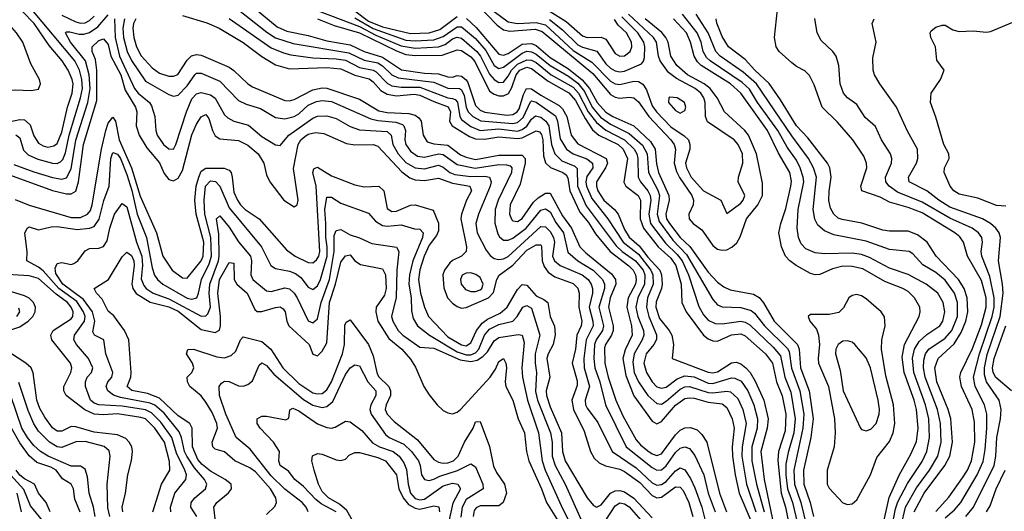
# Model space of a CAD drawing. Header units: inches. Extents: x 884549 to 1028252, y 526810 to 653624.
# Tile 1049 of 1056: x 1010769 to 1015004, y 646973 to 649086. Entities that reach past the tile are written whole.
import ezdxf

# ---------------------------------------------------------------- set-up
doc = ezdxf.new("R2010")
doc.units = ezdxf.units.IN
doc.header["$MEASUREMENT"] = 0
doc.layers.add('B0614', color=7, linetype='Continuous')

msp = doc.modelspace()

# ---------------------------------------------------------------- linework, layer by layer
at = {"layer": 'B0614', "color": 5}
for points, elevation in [([(1011744.4, 649164.4), (1011875.9, 649055.9), (1011917.4, 649037.4), (1012010, 649019.1), (1012090, 648995.9), (1012190, 648978.9), (1012250, 648949.3), (1012330, 648925.2), (1012411.1, 648871.1), (1012510, 648856.4), (1012570, 648853.1), (1012610, 648840.7), (1012630, 648839.9), (1012650, 648845.9), (1012670, 648843.7), (1012690, 648828.3), (1012696.3, 648816.3), (1012730, 648717.1), (1012750, 648698), (1012770, 648688.8), (1012863.7, 648676.3), (1012890, 648678.3), (1012909.1, 648690.9), (1012916.9, 648703.1), (1012935.6, 648764.4), (1012948.8, 648791.2), (1012970, 648789.8), (1013010, 648761.6), (1013090, 648717.1), (1013103.9, 648703.9), (1013121.7, 648670), (1013140.7, 648590), (1013170, 648552.9), (1013292.2, 648490), (1013296.6, 648470), (1013289.3, 648450), (1013249.6, 648390), (1013249.4, 648370), (1013255.6, 648350), (1013281.1, 648310), (1013326.7, 648270), (1013343.1, 648250), (1013370, 648184.9), (1013390, 648151.9), (1013433.9, 648113.9), (1013470, 648065.2), (1013522.8, 648010), (1013529.8, 647990), (1013533, 647950), (1013529.6, 647930), (1013506.8, 647873.2), (1013505.3, 647850), (1013521.4, 647801.4), (1013562.9, 647750), (1013573.7, 647730), (1013580.8, 647690), (1013575.5, 647630), (1013730, 647571.1), (1013750, 647567.8), (1013770, 647572.2), (1013830, 647610.4), (1013850, 647614), (1013870, 647607), (1013891.7, 647590), (1013910.4, 647570), (1013932.7, 647532.7), (1013969.3, 647450), (1013987.7, 647370), (1013984.4, 647330), (1013956, 647230), (1013971.6, 647110), (1014012.3, 646910)], 2980), ([(1011970, 649155.6), (1012230, 649057.8), (1012300.5, 649020.5), (1012410, 648973.5), (1012470, 648963.9), (1012570, 648969.3), (1012599.5, 648980.5), (1012630, 649004), (1012650, 649010.7), (1012670, 649006.8), (1012735.4, 648950), (1012750.9, 648930), (1012790, 648852), (1012810, 648829.4), (1012830, 648816.4), (1012850, 648818.3), (1012870, 648843.1), (1012884.1, 648870), (1012910, 648895.5), (1012950, 648914.2), (1012970, 648912.5), (1012990, 648901.7), (1013055, 648850), (1013150, 648796.7), (1013173.2, 648770), (1013214.4, 648690), (1013250, 648645), (1013290, 648611.8), (1013370.6, 648570.6), (1013412, 648530), (1013423.1, 648510), (1013427.2, 648490), (1013428.6, 648410), (1013439.1, 648390), (1013471.2, 648351.2), (1013480.8, 648330), (1013483.6, 648310), (1013475.4, 648250), (1013482.8, 648210), (1013546.3, 648126.3), (1013597.4, 648077.4), (1013617.8, 648050), (1013644.9, 647990), (1013690, 647852.8), (1013710, 647817.8), (1013730, 647794), (1013759.6, 647779.6), (1013790, 647778.4), (1013870, 647789.8), (1013890, 647786.3), (1013910, 647773.9), (1014010, 647678.3), (1014040.6, 647640.6), (1014060.1, 647550), (1014085.1, 647485.1), (1014104.1, 647370), (1014098.3, 647310), (1014073.8, 647226.2), (1014064.5, 647175.5), (1014064.2, 647130), (1014071.4, 647070), (1014092.6, 647010), (1014121, 646890)], 3040), ([(1010730, 648648.4), (1010770, 648656.8), (1010790, 648655.7), (1010814.5, 648634.5), (1010830, 648587.7), (1010850, 648556.1), (1010870, 648543.4), (1010890, 648538.3), (1010916.4, 648543.6), (1010930, 648554.6), (1010950, 648602.3), (1010975.4, 648710), (1010995.2, 648770), (1010999.2, 648810), (1010995.4, 648830), (1010977.6, 648870), (1010952, 648910), (1010896.1, 648976.1), (1010831.7, 649070), (1010781.1, 649121.1)], 2880), ([(1010751.8, 648591.8), (1010770, 648578.1), (1010785.5, 648525.5), (1010805.4, 648505.4), (1010846.6, 648486.6), (1010910, 648470.1), (1010930, 648468), (1010945, 648475), (1010954.3, 648485.7), (1010965.4, 648514.6), (1010982.2, 648590), (1011030.5, 648750), (1011038.5, 648790), (1011036.7, 648830), (1011026.4, 648870), (1011005.6, 648910), (1010821.1, 649130)], 2860), ([(1011710, 649129.1), (1011832.5, 649032.5), (1011868.7, 649008.7), (1011944.8, 648984.8), (1012184.5, 648944.5), (1012250, 648911.9), (1012310, 648900.5), (1012330, 648888.6), (1012370, 648849.8), (1012396.7, 648836.7), (1012550, 648817.8), (1012610, 648791.7), (1012661.4, 648790), (1012670, 648785.6), (1012681.2, 648761.2), (1012689.9, 648709.9), (1012698.3, 648690), (1012718, 648670), (1012751.9, 648651.9), (1012890, 648640.8), (1012910, 648644.7), (1012934.1, 648665.9), (1012966, 648734), (1012970, 648737.3), (1012990, 648732.3), (1013073, 648673), (1013082.8, 648650), (1013093.6, 648573.6), (1013121.1, 648530), (1013149.5, 648509.5), (1013208.9, 648488.9), (1013233.3, 648470), (1013233.6, 648450), (1013208.1, 648411.9), (1013203.9, 648390), (1013207.3, 648370), (1013230, 648317.6), (1013298.6, 648230), (1013364.2, 648130), (1013430, 648077.7), (1013483.9, 648010), (1013492, 647990), (1013493.5, 647950), (1013469.4, 647890), (1013464.3, 647850), (1013474.6, 647810), (1013508, 647732), (1013508.2, 647711.8), (1013497.1, 647690), (1013463.8, 647650), (1013453.7, 647610), (1013464.9, 647570), (1013488.8, 647530), (1013510, 647508.6), (1013530, 647501.5), (1013550, 647506.3), (1013597.5, 647542.5), (1013630, 647555.3), (1013670, 647550.3), (1013730, 647524.1), (1013750, 647521.7), (1013830, 647546.9), (1013845.5, 647545.5), (1013871.6, 647531.6), (1013901.1, 647490), (1013926.7, 647430), (1013942.1, 647370), (1013940.3, 647330), (1013918.1, 647250), (1013918.5, 647190), (1013937.8, 647090), (1013970.4, 646970)], 2960), ([(1012210, 649125), (1012270, 649079.8), (1012330, 649055.8), (1012450, 649026.8), (1012530, 649029.7), (1012575.4, 649044.6), (1012650, 649100.2)], 3080), ([(1012734.2, 649154.2), (1012822.8, 649062.8), (1012850, 649042.8), (1012877.4, 649037.4), (1012986.3, 649046.3), (1013016.4, 649036.4), (1013234.7, 648854.7), (1013310, 648765.5), (1013330, 648753.4), (1013350, 648748.6), (1013390, 648753.6), (1013410.5, 648750.5), (1013430, 648732.8), (1013475.6, 648670), (1013569, 648570), (1013584.4, 648550), (1013589.8, 648530), (1013584.4, 648470), (1013594.4, 648434.4), (1013607.6, 648407.6), (1013659.5, 648330), (1013667.3, 648310), (1013666.2, 648290), (1013647.2, 648250), (1013648.3, 648230), (1013665, 648210), (1013702.5, 648182.5), (1013750, 648115.6), (1013770, 648100.4), (1013790, 648094.8), (1013810, 648097.6), (1013831.7, 648108.3), (1013853.1, 648126.9), (1013867.2, 648152.8), (1013895.1, 648230), (1013943.8, 648290), (1013964.4, 648330), (1013963.2, 648383.2), (1013938.5, 648510), (1013903.3, 648590), (1013887.5, 648610), (1013799.9, 648690), (1013769.6, 648750), (1013738.9, 648790), (1013713.6, 648810), (1013641, 648850), (1013595.6, 648890), (1013570.2, 648930), (1013558.4, 648990), (1013548.7, 649010), (1013530.8, 649030.8), (1013459.4, 649090)], 3120), ([(1012810, 649121.7), (1012870, 649077.4), (1012910, 649070.2), (1012990, 649074.5), (1013030, 649063.9), (1013150, 648953.6), (1013230, 648903.8), (1013310, 648822.1), (1013330, 648810.6), (1013350, 648807.3), (1013410, 648822.2), (1013430, 648820.9), (1013449.3, 648809.3), (1013464.9, 648784.9), (1013490, 648715.9), (1013507.3, 648690), (1013570, 648625.5), (1013627.2, 648587.2), (1013645.2, 648570), (1013651.6, 648550), (1013651, 648530), (1013633.4, 648470), (1013636.6, 648450), (1013657.4, 648410), (1013710, 648350.5), (1013784.4, 648310), (1013810, 648253.4), (1013870, 648297.2), (1013880.7, 648310), (1013887.5, 648330), (1013859.3, 648390), (1013860.1, 648410), (1013878.6, 648470), (1013877.5, 648510), (1013859.3, 648550), (1013842.1, 648570), (1013727, 648647), (1013719.2, 648670), (1013717.1, 648730), (1013712, 648750), (1013699.1, 648770), (1013675, 648790), (1013593.3, 648833.3), (1013559.8, 648859.8), (1013524.1, 648910), (1013517, 648930), (1013508.3, 648990), (1013495.2, 649010), (1013387.8, 649110)], 3140), ([(1013050, 649122.1), (1013118.9, 649078.9), (1013190, 649017.5), (1013210, 649009.6), (1013270, 649010.7), (1013290, 649003), (1013330, 648941.4), (1013350, 648930.1), (1013370, 648931.5), (1013394.3, 648950), (1013401.2, 648970), (1013399.8, 648990), (1013379.3, 649030), (1013343.3, 649063.3), (1013326.9, 649086.9)], 3180), ([(1014710, 646971.7), (1014766, 647034), (1014824, 647116), (1014845.7, 647150), (1014863.5, 647190), (1014877.5, 647270), (1014876.4, 647356.4), (1014865, 647410), (1014819.1, 647510), (1014813.2, 647550), (1014817, 647570), (1014867.4, 647672.6), (1014905.5, 647774.5), (1014925.5, 647850), (1014925.6, 647890), (1014905.2, 647965.2), (1014845.1, 648070), (1014827.9, 648130), (1014812.4, 648152.4), (1014791.3, 648170), (1014650, 648256.3), (1014590, 648278.8), (1014510, 648301.5), (1014470, 648323.2), (1014390.4, 648350.5), (1014386.5, 648370), (1014412.3, 648450), (1014410.9, 648470), (1014399.2, 648499.2), (1014351.7, 648570), (1014286.1, 648646.1), (1014220.9, 648710), (1014186.5, 648806.5), (1014166.7, 648846.7), (1014146.6, 648866.6), (1014110, 648885.7), (1014090, 648901.6), (1014035.2, 648950), (1014022.9, 648970), (1014016.2, 649010), (1014028.5, 649130)], 2980), ([(1010090, 649092), (1010110, 649083.6), (1010170, 649034.8), (1010255.1, 648975.1), (1010300.6, 648890), (1010315.6, 648870), (1010364, 648830), (1010410, 648803.3), (1010450, 648791.7), (1010490, 648789.5), (1010510, 648792.4), (1010570, 648816.7), (1010590, 648817.3), (1010690, 648782.9), (1010750, 648785.4), (1010818.4, 648781.6), (1010850, 648788.3), (1010859.1, 648810), (1010853.9, 648830), (1010816.3, 648896.3), (1010782.2, 648990), (1010755.5, 649030), (1010685.6, 649110)], 2920), ([(1010744.3, 648464.3), (1010830, 648431.8), (1010910, 648407.7), (1010950, 648401.1), (1010970, 648406.4), (1010990, 648445), (1011010.9, 648569.1), (1011062.5, 648730), (1011072.1, 648790), (1011068.3, 648850), (1011051.5, 648910), (1010987.5, 648990), (1010965.7, 649030), (1010970, 649034.4), (1010985.1, 649034.9), (1011024.8, 649024.8), (1011044.5, 649024.5), (1011070, 649031.3), (1011104.8, 649055.2), (1011150, 649106.8)], 2840), ([(1010950, 649105.5), (1011010, 649076.9), (1011030, 649071.8), (1011050, 649073.1), (1011070, 649082.6), (1011090, 649101.7)], 2860), ([(1011177.1, 649090), (1011179.3, 649010), (1011197.9, 648930), (1011263.1, 648790), (1011279.3, 648770), (1011327.8, 648730), (1011336.3, 648716.3), (1011351, 648670), (1011354.3, 648610), (1011360.1, 648590), (1011387.2, 648550), (1011410, 648531.4), (1011430, 648530.2), (1011440.9, 648550), (1011486.3, 648690), (1011510, 648746.2), (1011530, 648767.5), (1011550, 648772.9), (1011590, 648763), (1011610, 648749.6), (1011650, 648677.6), (1011663.8, 648663.8), (1011690.4, 648650.4), (1011752.6, 648632.6), (1011810, 648583.9), (1011870, 648548.8), (1011890, 648545.2), (1011926.9, 648590), (1012030, 648663.2), (1012050, 648671.8), (1012090, 648672.9), (1012130, 648661.2), (1012190, 648627.2), (1012230, 648612.6), (1012350, 648605.2), (1012367, 648590), (1012373.3, 648550), (1012396.6, 648510), (1012430, 648472.7), (1012470, 648449.3), (1012510, 648444.5), (1012570, 648461), (1012590, 648452.7), (1012618.4, 648430), (1012641.2, 648421.2), (1012710, 648412.1), (1012770, 648414.4), (1012789.2, 648410), (1012796.2, 648390), (1012791.9, 648370), (1012742.5, 648250), (1012731.3, 648210), (1012736.1, 648170), (1012775.1, 648095.1), (1012792.1, 648072.1), (1012810, 648059.2), (1012830, 648055), (1012850, 648058.2), (1012870, 648068.9), (1013010, 648197.4), (1013030, 648195.7), (1013050, 648175.6), (1013065.3, 648150), (1013069.1, 648130), (1013060.7, 648070), (1013069.3, 648049.3), (1013093.7, 648030), (1013187.9, 647990), (1013214, 647970), (1013226.5, 647950), (1013232.1, 647930), (1013232.2, 647910), (1013218, 647850), (1013234.6, 647790), (1013235.6, 647770), (1013204.8, 647710), (1013195.7, 647630), (1013197.3, 647590), (1013219.8, 647510), (1013201.4, 647450), (1013203.3, 647430), (1013210, 647416.1), (1013255, 647355), (1013317.4, 647230), (1013420.2, 647160.2), (1013490, 647095.2), (1013510, 647084.5), (1013530, 647087.4), (1013550, 647101.4), (1013590, 647146.3), (1013610, 647159.1), (1013630, 647150.7), (1013654.2, 647114.2), (1013673.3, 647073.3), (1013702.8, 646990), (1013744.2, 646824.1)], 2840), ([(1011219.8, 649090), (1011212.3, 649050), (1011215, 649010), (1011230.9, 648950), (1011250, 648910.5), (1011310, 648822.4), (1011410, 648765.3), (1011430, 648757.6), (1011450, 648762.3), (1011490, 648802.2), (1011522, 648850), (1011530, 648856.5), (1011550, 648856.5), (1011630, 648822.2), (1011710, 648739.3), (1011743.1, 648723.1), (1011804.7, 648704.7), (1011870, 648665.7), (1011910, 648660.9), (1011950, 648670.1), (1011970, 648682.2), (1012010, 648718.6), (1012045, 648735), (1012070, 648738.5), (1012110, 648734.3), (1012280, 648660), (1012310, 648653), (1012386.2, 648646.2), (1012415.6, 648635.6), (1012421.8, 648630), (1012427.8, 648610), (1012425.1, 648570), (1012429.7, 648550), (1012450, 648521.2), (1012480.2, 648500.2), (1012510, 648495.7), (1012570, 648509.1), (1012590, 648507.5), (1012650, 648463.9), (1012727.9, 648447.9), (1012830, 648463.4), (1012862.8, 648462.8), (1012877.9, 648457.9), (1012886.3, 648450), (1012884.4, 648430), (1012827.4, 648310), (1012814.8, 648270), (1012812.2, 648212.2), (1012825.5, 648165.5), (1012832.8, 648152.8), (1012850, 648138.9), (1012870, 648138.2), (1012890, 648146.4), (1012947.1, 648190), (1013010, 648267.9), (1013030, 648273.5), (1013050, 648260.1), (1013074.7, 648214.7), (1013108.2, 648170), (1013126.6, 648086.6), (1013169.2, 648050), (1013235.5, 648010), (1013276.3, 647970), (1013284.5, 647950), (1013284.1, 647930), (1013259.6, 647850), (1013279.9, 647770), (1013276.1, 647750), (1013248.7, 647710), (1013241.7, 647690), (1013239, 647630), (1013242.4, 647590), (1013263.8, 647530), (1013288.1, 647430), (1013378.1, 647250), (1013490, 647160.7), (1013510, 647149.7), (1013530, 647151.1), (1013550, 647168.2), (1013590, 647225.9), (1013610, 647243.7), (1013630, 647250.1), (1013650, 647243.3), (1013672.9, 647212.9), (1013710.9, 647130), (1013730.5, 647050), (1013759.7, 646970)], 2860), ([(1011269.2, 649090), (1011259.2, 649070), (1011255.7, 649050), (1011260.4, 649010), (1011271.3, 648970), (1011291.1, 648931.1), (1011339, 648879), (1011370, 648856.1), (1011410, 648844), (1011430, 648844), (1011449.3, 648850.7), (1011490, 648913.1), (1011508.5, 648931.5), (1011530, 648937.5), (1011550, 648933.5), (1011670, 648881.9), (1011690, 648868.6), (1011750, 648810.6), (1011770, 648798.2), (1011910, 648738.5), (1011930, 648737.1), (1011950, 648742.8), (1012030, 648785.1), (1012070, 648793.1), (1012090, 648791.8), (1012230, 648744.3), (1012314.3, 648694.3), (1012350, 648687.6), (1012443.1, 648683.1), (1012470, 648675.6), (1012485.1, 648665.1), (1012495.4, 648650), (1012504.4, 648590), (1012522, 648562), (1012550, 648552.2), (1012610, 648546.4), (1012665.2, 648505.2), (1012690, 648495.1), (1012730, 648485.9), (1012830, 648504.6), (1012930, 648504.1), (1012943.3, 648490), (1012943.7, 648470), (1012921.3, 648378.7), (1012878.7, 648290), (1012875.7, 648250), (1012885.8, 648225.8), (1012890, 648221.2), (1012910, 648218.5), (1012930, 648231.3), (1012978.8, 648301.2), (1012998.9, 648321.1), (1013030, 648340.4), (1013050, 648339.9), (1013103.1, 648243.1), (1013143.1, 648190), (1013178.4, 648110), (1013204, 648084), (1013313.8, 647993.8), (1013331, 647970), (1013332.5, 647950), (1013309.3, 647890), (1013301.3, 647850), (1013321.7, 647770), (1013321.5, 647750), (1013314.3, 647730), (1013288.5, 647690), (1013284.7, 647675.3), (1013286.4, 647610), (1013300.4, 647550), (1013332.5, 647450), (1013363.7, 647383.7), (1013420.7, 647280.7), (1013438.6, 647258.6), (1013470, 647232.4), (1013490, 647219.2), (1013510, 647213.3), (1013530, 647220.1), (1013590, 647301.7), (1013610, 647321.5), (1013630, 647331.6), (1013653.6, 647333.6), (1013682.6, 647322.6), (1013703.1, 647303.1), (1013724.5, 647270), (1013778.8, 647050), (1013808.4, 646970)], 2880), ([(1011470, 649104.9), (1011573.5, 649073.5), (1011627.5, 649050), (1011730, 648988.2), (1011810, 648928.6), (1011870, 648892.5), (1011930, 648875.5), (1012090, 648880.3), (1012150, 648875.2), (1012210, 648848.1), (1012271.7, 648831.7), (1012290, 648819), (1012322.7, 648782.7), (1012350, 648765.7), (1012390, 648759.4), (1012466.1, 648766.1), (1012490, 648761.5), (1012550, 648734.1), (1012612.4, 648712.4), (1012622, 648690), (1012617.9, 648650), (1012628.9, 648630), (1012703.8, 648583.8), (1012730, 648573.6), (1012770, 648573), (1012830, 648583.4), (1012910, 648575.4), (1012930, 648579.2), (1012990, 648609.2), (1013004.1, 648604.1), (1013013.4, 648593.4), (1013019.7, 648570), (1013021.8, 648501.8), (1013030.3, 648470.3), (1013051.4, 648451.4), (1013105.6, 648430), (1013118.9, 648418.9), (1013126, 648406), (1013135.6, 648350), (1013178.7, 648258.7), (1013214.8, 648214.8), (1013245.6, 648165.6), (1013309.3, 648090), (1013388.8, 648028.8), (1013407.5, 648010), (1013418.1, 647990), (1013421.1, 647970), (1013417.7, 647950), (1013386.5, 647890), (1013379.8, 647850), (1013400.1, 647770), (1013404, 647730), (1013373.5, 647666.5), (1013363.7, 647630), (1013376.7, 647556.7), (1013410, 647468.8), (1013490, 647360.1), (1013510, 647348.8), (1013530, 647358.5), (1013590.3, 647429.7), (1013630, 647457.3), (1013650, 647461), (1013670, 647458.5), (1013730, 647441.5), (1013790, 647434.6), (1013810, 647419.3), (1013832.9, 647370), (1013841.8, 647330), (1013834, 647250), (1013834.7, 647210), (1013845.9, 647130), (1013863.4, 647050), (1013913.1, 646933.1)], 2920), ([(1011670, 649091), (1011850, 648966.1), (1011903.4, 648943.4), (1011935.5, 648935.5), (1012030, 648922.6), (1012130, 648917.9), (1012170, 648911.8), (1012230, 648880.7), (1012289, 648869), (1012302.1, 648862.2), (1012350, 648813.9), (1012370, 648802.8), (1012410, 648796.8), (1012490, 648797), (1012610, 648751.2), (1012630, 648747.8), (1012642.7, 648742.7), (1012652.2, 648732.2), (1012661.5, 648670), (1012670, 648657.7), (1012710, 648627.1), (1012750, 648610), (1012830, 648616.8), (1012910, 648607.8), (1012930, 648614.2), (1012950, 648629.2), (1012970, 648658.9), (1012987.5, 648672.5), (1013010, 648667.5), (1013032.5, 648650), (1013044.6, 648630), (1013055.9, 648550), (1013070.7, 648510), (1013100.3, 648480.3), (1013156.2, 648456.2), (1013166.6, 648446.6), (1013167.9, 648370), (1013206, 648286), (1013334.3, 648114.3), (1013360.1, 648090), (1013417.7, 648050), (1013450.7, 648010), (1013457.8, 647990), (1013456.9, 647950), (1013427.8, 647890), (1013419.3, 647850), (1013427.7, 647810), (1013451.6, 647750), (1013453, 647730), (1013446.6, 647710), (1013411.7, 647650), (1013405.5, 647614.5), (1013412.1, 647570), (1013430, 647530.1), (1013470, 647471.2), (1013510, 647435.7), (1013530, 647433.9), (1013550, 647445.8), (1013610, 647497.7), (1013630, 647507.3), (1013650, 647509.6), (1013730, 647483.5), (1013750, 647481.5), (1013810, 647489.8), (1013826.2, 647486.3), (1013857.4, 647457.4), (1013879.8, 647410), (1013894.1, 647350), (1013877, 647250), (1013875.4, 647210), (1013894.5, 647090), (1013934.9, 646970)], 2940), ([(1012049.4, 649090.6), (1012121.3, 649061.3), (1012230, 649029.7), (1012390, 648952.3), (1012430, 648937.3), (1012470, 648932), (1012586.4, 648933.6), (1012650, 648957.2), (1012670, 648953.8), (1012710, 648926.8), (1012726.9, 648906.9), (1012790, 648779.2), (1012810, 648765.6), (1012830, 648759.8), (1012850, 648759.7), (1012870.8, 648769.2), (1012885.4, 648794.5), (1012904.8, 648850), (1012920.5, 648870), (1012950, 648882.1), (1012970, 648877.2), (1013042.4, 648822.4), (1013131.3, 648771.3), (1013159.5, 648739.4), (1013201.1, 648661.1), (1013233.4, 648613.4), (1013260.2, 648590), (1013342.4, 648550), (1013365.3, 648530), (1013383.2, 648490), (1013367.6, 648387.6), (1013375.7, 648370), (1013428.5, 648330), (1013439, 648310), (1013437.6, 648230), (1013452.1, 648190), (1013514.8, 648110), (1013570, 648061.1), (1013591.5, 648030), (1013614.2, 647950), (1013616.3, 647870), (1013636.1, 647830), (1013710, 647730.1), (1013730, 647714.3), (1013750, 647705.2), (1013770, 647704.5), (1013830, 647731.1), (1013870, 647736.1), (1013890, 647727.3), (1013976.8, 647650), (1014006.4, 647610), (1014023.4, 647530), (1014048.7, 647468.7), (1014064.5, 647390), (1014061.9, 647318.1), (1014032.4, 647230), (1014029.5, 647190.5), (1014044, 647050), (1014063.5, 646990), (1014083.5, 646890)], 3020), ([(1012210, 649094.2), (1012290, 649048.2), (1012430, 648998.5), (1012470, 648995), (1012550, 648999.9), (1012590, 649014.6), (1012650, 649056), (1012670, 649055.1), (1012730, 649005.6), (1012773.3, 648953.3), (1012809.9, 648889.9), (1012830, 648877.2), (1012850, 648882.9), (1012930, 648943.2), (1012950, 648950.9), (1012970, 648948.9), (1012990, 648938.3), (1013050, 648889), (1013130, 648843), (1013170, 648813.3), (1013197.8, 648777.8), (1013230.7, 648710), (1013267.3, 648667.3), (1013310, 648637.1), (1013390, 648596.9), (1013447.2, 648547.2), (1013467.2, 648510), (1013474, 648430), (1013513.7, 648353.7), (1013520.4, 648330), (1013510.9, 648250), (1013519, 648219), (1013578.3, 648138.3), (1013636.6, 648076.6), (1013750, 647883.2), (1013770, 647860.4), (1013790, 647852.4), (1013870, 647848.8), (1013915.5, 647835.5), (1013930, 647825.1), (1013972.7, 647770), (1014072.1, 647672.1), (1014079.2, 647659.2), (1014088.7, 647588.7), (1014124.1, 647490), (1014141, 647390), (1014137.7, 647330), (1014098.7, 647150), (1014101.6, 647090), (1014129.3, 647010), (1014153.5, 646910)], 3060), ([(1012691, 649091), (1012733, 649053), (1012830, 648937.9), (1012850, 648933.7), (1012870, 648941.3), (1012930, 648981.9), (1012970, 648984.2), (1012990, 648975.8), (1013050, 648923.9), (1013130, 648875.7), (1013187.8, 648827.8), (1013219.7, 648790), (1013252.4, 648730), (1013290, 648688.6), (1013320.3, 648670), (1013409.9, 648629.9), (1013482.1, 648562.1), (1013502.3, 648530), (1013507.4, 648467.4), (1013516.4, 648430), (1013560.6, 648330), (1013561.9, 648310), (1013547.6, 648250), (1013551.7, 648230), (1013563.2, 648210), (1013610, 648150.3), (1013651.5, 648111.5), (1013730, 648000.6), (1013770, 647957.5), (1013797.2, 647937.2), (1013824.8, 647924.8), (1013925.8, 647905.8), (1013950, 647892.7), (1013968.7, 647868.7), (1014013.9, 647790), (1014114.3, 647690), (1014122, 647670), (1014126.9, 647590), (1014164.7, 647490), (1014181.1, 647370), (1014171.2, 647290), (1014139.6, 647150), (1014141.1, 647090), (1014169.6, 647010), (1014183.2, 646950)], 3080), ([(1013047.7, 649087.7), (1013103.2, 649043.2), (1013170, 648978.4), (1013190, 648968), (1013251.3, 648951.3), (1013290, 648896.4), (1013310, 648878.1), (1013330, 648867.2), (1013350, 648862.8), (1013370, 648864.6), (1013443, 648897), (1013452, 648908), (1013456.4, 648923.6), (1013458.4, 648970), (1013453.1, 648990), (1013427.8, 649030), (1013359, 649099)], 3160), ([(1014476.8, 646890), (1014508.7, 647031.4), (1014551.5, 647128.5), (1014602.3, 647217.7), (1014626.6, 647273.4), (1014633.4, 647330), (1014626.1, 647410), (1014616.6, 647450), (1014573.8, 647570), (1014565.1, 647634.9), (1014574, 647690), (1014637.1, 647810), (1014642, 647830), (1014640.7, 647850), (1014618.1, 647890), (1014590, 647917.3), (1014568.1, 647930), (1014490, 647960.2), (1014395.1, 648015.1), (1014350, 648025.7), (1014310, 648026.1), (1014265.1, 648014.9), (1014210, 647990.8), (1014190, 647989.9), (1014170, 647994.9), (1014109.1, 648030), (1014080.8, 648050), (1014063.5, 648070), (1014044.9, 648110), (1014034.6, 648170), (1014042.3, 648210), (1014064.9, 648275.1), (1014085.8, 648370), (1014088.2, 648391.8), (1014081.3, 648430), (1014033, 648513), (1013984.8, 648610), (1013871.3, 648770), (1013825.6, 648810), (1013700.5, 648890), (1013684.8, 648904.8), (1013669.5, 648930), (1013654.7, 648990), (1013636.6, 649030), (1013581.1, 649090)], 3080), ([(1014509.5, 646850), (1014536.2, 646983.8), (1014546.4, 647013.6), (1014587.4, 647092.6), (1014650, 647186.6), (1014671.1, 647230), (1014682.7, 647290), (1014679.7, 647370), (1014665.4, 647430), (1014615.2, 647570), (1014609.1, 647630.9), (1014617.5, 647670), (1014637.9, 647702.1), (1014670, 647732.9), (1014726, 647770), (1014739.1, 647790), (1014748.7, 647830), (1014741.3, 647870), (1014717.7, 647910), (1014667.8, 647950), (1014590, 647990.7), (1014510, 648017.6), (1014424.1, 648064.1), (1014390, 648076.5), (1014350, 648083.3), (1014230, 648079.9), (1014190, 648083.6), (1014150, 648101.1), (1014130, 648123.2), (1014118.1, 648150), (1014112.9, 648190), (1014116.9, 648270), (1014141, 648390), (1014139.2, 648410), (1014126.3, 648450), (1014110, 648482.8), (1014070, 648538.4), (1014029.3, 648610), (1013942.9, 648730), (1013907.7, 648787.7), (1013877, 648817), (1013738.1, 648910), (1013723.7, 648923.7), (1013709.3, 648949.3), (1013699.6, 648990), (1013682.4, 649030), (1013619.4, 649110)], 3060), ([(1014541.4, 646830), (1014579.1, 646990), (1014626.1, 647073.9), (1014682.5, 647150), (1014718.4, 647210), (1014732.7, 647270), (1014729.2, 647350), (1014716.1, 647410), (1014663, 647550), (1014655.8, 647590), (1014657.2, 647622.8), (1014664.9, 647650), (1014679.7, 647670), (1014750, 647717.3), (1014778.6, 647750), (1014802, 647810), (1014801.9, 647870), (1014789.1, 647910), (1014750, 647966.1), (1014710, 647999.4), (1014652.8, 648032.8), (1014610, 648079.9), (1014594.2, 648090), (1014510, 648097.7), (1014410, 648134.3), (1014270, 648161.4), (1014230, 648178.5), (1014202.4, 648202.4), (1014188.6, 648228.6), (1014181.1, 648270), (1014195.9, 648410), (1014183.5, 648450), (1014162.2, 648490), (1014090, 648586.7), (1013937.8, 648810), (1013880.9, 648860.9), (1013781.4, 648930), (1013763.3, 648950), (1013730.3, 649030.3), (1013678.1, 649110)], 3040), ([(1014615.5, 646970), (1014659.7, 647050), (1014747.5, 647170), (1014770.2, 647210), (1014781.5, 647270), (1014773.3, 647370), (1014762.2, 647410), (1014713, 647530), (1014705.1, 647590), (1014719.1, 647630), (1014787.9, 647692.1), (1014818.5, 647741.5), (1014837.8, 647790), (1014846.9, 647830), (1014843.7, 647890), (1014831.1, 647930), (1014807.2, 647970), (1014711.1, 648070), (1014672.3, 648130), (1014630, 648161.8), (1014590, 648177.9), (1014510, 648176.8), (1014480.8, 648180.8), (1014391.4, 648211.4), (1014306.9, 648226.9), (1014290, 648233.6), (1014270.2, 648250.2), (1014256.5, 648276.5), (1014249.7, 648309.7), (1014250.5, 648349.5), (1014259.6, 648410), (1014253.7, 648450), (1014243.3, 648470), (1014158.4, 648578.4), (1014110.2, 648630), (1014041.9, 648741.9), (1013992.6, 648812.6), (1013930.3, 648870), (1013890, 648914.9), (1013817.3, 648970), (1013790, 649014), (1013768.1, 649071.9), (1013764.6, 649090)], 3020), ([(1014750, 646944), (1014790, 646979.1), (1014816.3, 647010), (1014887.3, 647130), (1014912.8, 647187.2), (1014922.2, 647237.8), (1014928.9, 647330), (1014928.2, 647390), (1014918.3, 647430), (1014878, 647510), (1014871.5, 647550), (1014896.5, 647650), (1014952, 647810), (1014960, 647850), (1014960.8, 647890), (1014942.2, 647982.2), (1014907, 648070), (1014905, 648090), (1014910.3, 648130.3), (1014906.9, 648150), (1014893.2, 648170), (1014865, 648190), (1014770, 648232.5), (1014650, 648301.6), (1014544.5, 648344.5), (1014508.4, 648370), (1014493.8, 648390), (1014493.2, 648410), (1014518.4, 648470), (1014520.2, 648490), (1014513.9, 648510), (1014475.7, 648570), (1014450, 648627.4), (1014405.9, 648665.9), (1014370, 648722.4), (1014329.8, 648750), (1014311.8, 648770), (1014298.3, 648810), (1014291.6, 648890), (1014280.3, 648930), (1014266.2, 648950), (1014216.4, 648996.4), (1014198.4, 649030), (1014188.4, 649091.6)], 2960), ([(1014838.5, 646950), (1014872.1, 646990), (1014959.9, 647170), (1014967.1, 647210), (1014971.9, 647290), (1014987, 647370), (1014989.9, 647410), (1014981.5, 647450), (1014926.9, 647530), (1014919.1, 647559.1), (1014918.2, 647590), (1014930, 647646.2), (1014986.5, 647810), (1014998.3, 647910), (1014995.9, 647950), (1014979.3, 648050), (1014987.9, 648150), (1014981.9, 648170), (1014967.2, 648190), (1014945, 648210), (1014910.2, 648230.2), (1014770, 648280.3), (1014722.4, 648310), (1014670, 648351.1), (1014595, 648390), (1014592, 648410), (1014625.6, 648470), (1014632.1, 648490), (1014631.1, 648530), (1014587.8, 648607.8), (1014540.8, 648710), (1014468.6, 648810), (1014445.7, 648850), (1014439.9, 648870), (1014438.2, 648921.8), (1014452.2, 648990), (1014435.6, 649070), (1014444.7, 649090)], 2940), ([(1015010, 648284.3), (1014970, 648287.2), (1014890, 648319.3), (1014810, 648336.2), (1014786.3, 648350), (1014771.5, 648370), (1014745.8, 648430), (1014746.9, 648450), (1014766.9, 648490), (1014764.7, 648510), (1014743.9, 648550), (1014710, 648667), (1014686.4, 648730), (1014689.8, 648770.2), (1014729.6, 648830), (1014745.6, 648870), (1014713, 648913), (1014707.4, 648970), (1014687.4, 649010), (1014685.1, 649030), (1014690, 649038), (1014710, 649054.4), (1014736.6, 649063.4), (1014750, 649063.1), (1014782.4, 649042.4), (1014810, 649035), (1014870, 649039.2), (1014927.8, 649032.2), (1014944.4, 649035.6), (1015057.1, 649082.9)], 2920), ([(1010710, 648425.3), (1010910, 648352.1), (1010970, 648337.9), (1010990, 648338.1), (1011010, 648349.7), (1011021.6, 648390), (1011043.1, 648550), (1011100.6, 648739.4), (1011101.5, 648870), (1011094.8, 648914.8), (1011080.9, 648950), (1011080.2, 648970), (1011110, 648997.2), (1011130, 649004.1), (1011150, 648980.5), (1011160.8, 648930), (1011203.5, 648850), (1011223.3, 648783.3), (1011266.9, 648710), (1011273.2, 648690), (1011270.7, 648630), (1011283.4, 648590), (1011315.8, 648535.8), (1011370.3, 648470.3), (1011390, 648424.7), (1011410, 648399.2), (1011430, 648393.8), (1011450, 648405.3), (1011470, 648438.1), (1011510, 648592), (1011530, 648636.8), (1011550, 648668.6), (1011570, 648679.4), (1011582, 648662), (1011598.2, 648610), (1011610, 648587.5), (1011630, 648574.7), (1011710, 648566.8), (1011750, 648547.1), (1011794.9, 648510), (1011819.4, 648470), (1011830, 648419.5), (1011845.5, 648390), (1011905.2, 648310), (1011950, 648281.7), (1011962.7, 648290), (1011967.5, 648310), (1011946.4, 648446.4), (1011967.1, 648550), (1011978.3, 648570), (1011995.3, 648584.7), (1012010, 648593.7), (1012042, 648602), (1012077.6, 648597.7), (1012174.4, 648554.4), (1012210, 648549), (1012290, 648549.7), (1012310, 648543.3), (1012412.1, 648432.1), (1012447.2, 648407.2), (1012470, 648397.6), (1012510, 648394.9), (1012570, 648404.5), (1012630, 648383.2), (1012705.2, 648370), (1012712.5, 648350), (1012691.2, 648310), (1012669.3, 648250.7), (1012666.2, 648230), (1012691.2, 648110), (1012689.6, 648090), (1012669.8, 648070.2), (1012630, 648050.7), (1012619.3, 648040.7), (1012596.4, 648010), (1012589.2, 647990), (1012593.3, 647933.3), (1012609.7, 647890), (1012630, 647867.1), (1012650, 647853.1), (1012670, 647846.3), (1012690, 647848.8), (1012785.6, 647890), (1012806.8, 647913.2), (1012821.4, 647970), (1012831.7, 647988.3), (1012890, 648031.7), (1012950, 648096), (1012990, 648118.2), (1013010, 648117.8), (1013013.4, 648113.4), (1013016.6, 648050), (1013024.7, 648024.7), (1013041.5, 648001.5), (1013070, 647981.4), (1013150, 647952.8), (1013170, 647931.6), (1013174.7, 647910), (1013174.1, 647850), (1013187.5, 647790), (1013184.3, 647770), (1013166, 647730), (1013160, 647670), (1013145.4, 647610), (1013166.2, 647533.8), (1013166.9, 647513.1), (1013143.2, 647450), (1013151.7, 647410), (1013197.4, 647317.4), (1013223.8, 647230), (1013240.5, 647200.5), (1013260.7, 647180.7), (1013288.3, 647168.3), (1013350, 647154.2), (1013370, 647144), (1013436.3, 647096.3), (1013490, 647040.7), (1013510, 647030.1), (1013530, 647033.1), (1013590, 647077.9), (1013610, 647076.4), (1013622.4, 647062.4), (1013647, 647010), (1013664.4, 646950)], 2820), ([(1010750, 648313.3), (1010810, 648288.3), (1010990, 648235.8), (1011030, 648236.1), (1011060.4, 648250), (1011073.6, 648266.4), (1011080.7, 648290), (1011121.1, 648530), (1011140, 648610), (1011150, 648642.2), (1011170, 648667.8), (1011180.8, 648650), (1011197.3, 648570), (1011250.6, 648450), (1011287.6, 648327.6), (1011358, 648170), (1011385, 648070), (1011425.4, 648010), (1011470, 647976.3), (1011490, 647975.1), (1011550, 648049.3), (1011558.2, 648070), (1011560.8, 648130), (1011527.7, 648250), (1011523, 648310), (1011528.8, 648370), (1011539, 648410), (1011550, 648435.2), (1011570, 648448.6), (1011648.4, 648448.4), (1011670, 648439.4), (1011678, 648430), (1011683.2, 648410), (1011690, 648344.6), (1011705.2, 648310), (1011719.4, 648290), (1011739.4, 648270), (1011798.9, 648230), (1011916.3, 648096.3), (1011953.8, 648070), (1012010, 648042.5), (1012030, 648040.8), (1012045.6, 648054.4), (1012055, 648070), (1012059.4, 648090), (1012044.1, 648370), (1012029.2, 648430), (1012034.4, 648445.6), (1012042.4, 648450), (1012050, 648452.3), (1012110, 648415.1), (1012210, 648376.3), (1012250, 648367.7), (1012313.6, 648370), (1012334.9, 648350), (1012350, 648274.7), (1012370, 648261.4), (1012390, 648263.8), (1012450, 648289.3), (1012470, 648290.4), (1012547.2, 648267.2), (1012570, 648212.3), (1012570, 648179.1), (1012561.2, 648158.8), (1012530, 648117), (1012508, 648070), (1012490, 648010.7), (1012484.4, 647970), (1012493, 647910), (1012509.8, 647849.8), (1012527.7, 647810), (1012610, 647722.3), (1012670, 647688.8), (1012690, 647684.5), (1012710, 647696.6), (1012734, 647750), (1012758, 647782), (1012781.5, 647798.5), (1012835.5, 647824.5), (1012866.1, 647850), (1012910, 647925.9), (1012930, 647948.1), (1012950, 647944.7), (1012990, 647899.5), (1013023.7, 647883.7), (1013041, 647870), (1013051, 647811), (1013069.2, 647769.2), (1013072, 647732), (1013063.1, 647690), (1013041.8, 647650), (1013036.7, 647630), (1013048.5, 647550), (1013033.2, 647490), (1013034.6, 647470), (1013050, 647421.5), (1013099.6, 647310), (1013103.1, 647230), (1013115.2, 647190), (1013210, 647030.1), (1013237.1, 646997.1), (1013250, 646990.1), (1013270, 647001), (1013309.8, 647050.2), (1013330, 647061.2), (1013350, 647062.1), (1013370, 647055.9), (1013410, 647029.3), (1013490, 646944.9)], 2780), ([(1011419, 646970), (1011417.2, 646990), (1011436.7, 647050), (1011483.4, 647110), (1011486.1, 647130), (1011479.7, 647150), (1011442.9, 647222.9), (1011422.9, 647290), (1011376.3, 647356.3), (1011335.7, 647395.7), (1011310, 647408.7), (1011210, 647425.2), (1011110, 647430), (1011090, 647437.3), (1011073.3, 647450), (1011052.8, 647510), (1011052.3, 647530), (1011059.7, 647550), (1011078, 647570), (1011084.3, 647590), (1011064.6, 647630), (1011012.8, 647690), (1011002.2, 647710), (1011004.3, 647730), (1011048, 647790), (1011050.5, 647810), (1011043.9, 647830), (1011014.2, 647874.1), (1010937.5, 647930), (1010870, 648006.6), (1010850, 648022.4), (1010799.4, 648050), (1010800.8, 648090), (1010791.2, 648168.8), (1010801.7, 648190), (1010810, 648196.2), (1010850, 648183.2), (1010904.1, 648196), (1010930, 648197.4), (1011016.2, 648183.8), (1011069.9, 648190.1), (1011090, 648197), (1011111.3, 648228.7), (1011130.5, 648309.5), (1011153.7, 648370), (1011160.9, 648490), (1011170, 648515.4), (1011190, 648508.2), (1011202.1, 648490), (1011230, 648421.5), (1011251.8, 648351.9), (1011274, 648250), (1011314.6, 648150), (1011338.9, 648018.9), (1011348.6, 647988.6), (1011361.3, 647970), (1011385, 647950), (1011490, 647888.8), (1011510, 647884.9), (1011530.3, 647890), (1011538.8, 647910), (1011551.2, 647970), (1011583.9, 648036.1), (1011594, 648070), (1011591.6, 648150), (1011566, 648250), (1011562.1, 648310), (1011568.2, 648370), (1011590, 648393), (1011610.8, 648390.8), (1011630, 648370.1), (1011670, 648277.2), (1011809.7, 648110), (1011849.4, 648029.4), (1011870, 648016.4), (1011930, 648005.2), (1011955.3, 647995.3), (1011978.2, 647978.2), (1012010, 647936.4), (1012030, 647925.8), (1012050, 647942.2), (1012063.3, 647970), (1012090.9, 648070), (1012092, 648110), (1012085.2, 648150), (1012086.3, 648210), (1012081.1, 648270), (1012090, 648322.8), (1012110, 648322.7), (1012150, 648297), (1012270, 648254.8), (1012300, 648220), (1012330, 648201.6), (1012350, 648199.2), (1012410, 648204.5), (1012467.1, 648187.1), (1012490, 648185.6), (1012504.5, 648170), (1012501, 648150), (1012460, 648050), (1012445.6, 647990), (1012442.5, 647950), (1012453.5, 647890), (1012454.6, 647834.6), (1012461.7, 647801.7), (1012480.7, 647770), (1012531.2, 647730), (1012650, 647659), (1012690, 647645.1), (1012710, 647645.6), (1012730, 647654.7), (1012744.2, 647670), (1012768.5, 647730), (1012790, 647756.4), (1012830, 647776.3), (1012890, 647789.7), (1012909.1, 647810), (1012933.1, 647850), (1012950, 647857.2), (1012970, 647846.7), (1013006.8, 647730), (1012985.9, 647650), (1012986.1, 647610), (1012992.2, 647570), (1012987.4, 647487.4), (1012995.9, 647450), (1013052.7, 647310), (1013059.3, 647270), (1013059.2, 647210), (1013072.4, 647170), (1013114.5, 647090), (1013190, 646923.5)], 2760), ([(1011531.6, 646950), (1011505.7, 646990), (1011506.7, 647010), (1011521.9, 647030), (1011568.9, 647070), (1011574.2, 647090), (1011564, 647110), (1011520.3, 647160.3), (1011487.6, 647210), (1011478, 647230), (1011464.7, 647290), (1011454.4, 647314.4), (1011390, 647394.7), (1011350, 647428.8), (1011330, 647438.3), (1011202.1, 647462.1), (1011172.7, 647472.7), (1011148.7, 647490), (1011141.3, 647510), (1011147.9, 647530), (1011165, 647550), (1011169.5, 647570), (1011139, 647650), (1011131.2, 647710), (1011090.5, 647730.5), (1011084, 647744), (1011092.6, 647790), (1011082.6, 647830), (1011043.9, 647883.9), (1010955.1, 647950), (1010925.1, 647994.9), (1010921.9, 648018.1), (1010930, 648038.1), (1010950, 648042.9), (1010990, 648034.3), (1011002.2, 648037.8), (1011019.2, 648050), (1011050, 648093.2), (1011070, 648102), (1011110, 648103.4), (1011130, 648111.5), (1011144.9, 648135.1), (1011156.6, 648190), (1011176.6, 648250), (1011210, 648296.1), (1011230, 648281.2), (1011271.9, 648130), (1011293.8, 648070), (1011296.6, 648030), (1011292.2, 647972.2), (1011303, 647943), (1011313.5, 647930), (1011342.6, 647910), (1011410, 647885.9), (1011550, 647811.4), (1011570, 647813.7), (1011578.6, 647821.4), (1011589.6, 647850), (1011584, 647910), (1011586.9, 647950), (1011624, 648050), (1011627.1, 648070), (1011624.9, 648164.9), (1011615.7, 648230), (1011630, 648243.2), (1011670, 648194.4), (1011710.7, 648130.7), (1011761.4, 648070), (1011765.7, 648050), (1011762.5, 647990), (1011772.3, 647970), (1011830, 647920.9), (1011850, 647917.1), (1011910, 647933.7), (1011930, 647929.6), (1011950, 647911.2), (1011962.8, 647890), (1012010, 647792.1), (1012030, 647782.8), (1012050, 647799.6), (1012065.6, 647870), (1012100.9, 647970), (1012121.7, 648090), (1012121.7, 648158.3), (1012130, 648179.5), (1012150, 648184.2), (1012190, 648161.5), (1012230, 648148.7), (1012283.8, 648123.8), (1012390, 648108.7), (1012399.3, 648090), (1012390.7, 648009.3), (1012388.5, 647891.5), (1012367.6, 647810), (1012373.3, 647790), (1012396.7, 647750), (1012417.2, 647730), (1012490, 647678.5), (1012550, 647674.4), (1012663.7, 647623.7), (1012710, 647616.5), (1012737, 647623), (1012761.7, 647638.3), (1012781.2, 647658.8), (1012810, 647705.8), (1012830, 647719.8), (1012912.3, 647732.3), (1012930.1, 647730.1), (1012938.1, 647698.1), (1012929.4, 647590), (1012932.1, 647550), (1012952.7, 647450), (1013001, 647310), (1013015.9, 647190), (1013029.7, 647149.7), (1013098, 646998), (1013160.5, 646870)], 2740), ([(1011611.5, 646928.5), (1011604.4, 646990), (1011617, 647010), (1011667.7, 647052.3), (1011680.2, 647070), (1011678, 647090), (1011652.8, 647110), (1011590, 647144.8), (1011554.3, 647174.3), (1011535.9, 647195.9), (1011512.5, 647250), (1011510.9, 647330), (1011500.6, 647350), (1011450, 647382.7), (1011370, 647459.5), (1011319.4, 647479.4), (1011252, 647492), (1011230.9, 647510), (1011247.8, 647550), (1011249, 647569), (1011239, 647710), (1011219.9, 647750), (1011173.3, 647813.3), (1011150, 647833.7), (1011124.3, 647884.3), (1011098.9, 647910), (1011088.9, 647930), (1011150.6, 647969.4), (1011210, 648066.8), (1011230, 648087.5), (1011250, 648072.5), (1011259.4, 648050), (1011261, 648030), (1011251.8, 647950), (1011255.6, 647930), (1011269.7, 647909.7), (1011330, 647871.9), (1011410, 647852.4), (1011450, 647833.9), (1011550, 647754), (1011610, 647741.1), (1011628.1, 647751.9), (1011632.7, 647770), (1011632.7, 647810), (1011621.7, 647910), (1011628.1, 647970), (1011670, 648041.8), (1011690, 648039.6), (1011692.1, 647970), (1011703.2, 647950), (1011747.8, 647910), (1011780.8, 647840.8), (1011790, 647831.8), (1011810, 647831.3), (1011870, 647849.7), (1011890, 647851.3), (1011902.9, 647843), (1011910.7, 647830.7), (1011917.4, 647790), (1011926.7, 647770), (1012013.5, 647690), (1012030, 647648.4), (1012050, 647640.7), (1012070, 647661.2), (1012090, 647696.9), (1012101.8, 647870), (1012127.3, 647950), (1012150, 648044.5), (1012170, 648070.9), (1012190, 648075.7), (1012210, 648050.2), (1012234.2, 648034.2), (1012330, 648015.9), (1012342.2, 647990), (1012344.8, 647930), (1012338.5, 647901.5), (1012302.6, 647850), (1012300.2, 647830), (1012309.5, 647790), (1012356.3, 647716.3), (1012412.3, 647670), (1012450, 647626.9), (1012471.9, 647591.9), (1012507.5, 647510), (1012530, 647474.2), (1012564, 647430), (1012590, 647406.6), (1012610, 647396), (1012630, 647392.3), (1012650, 647398.4), (1012665.1, 647410), (1012792, 647550), (1012815.5, 647584.5), (1012830, 647616.9), (1012850, 647629.1), (1012859.6, 647610), (1012862.3, 647590), (1012857.1, 647530), (1012860.5, 647510), (1012889.6, 647450), (1012913.7, 647370), (1012940.3, 647310), (1012948.5, 647230), (1012959, 647190), (1013013.2, 647070), (1013034.2, 647010), (1013085.4, 646930)], 2720), ([(1011342.3, 646970), (1011378.4, 647090), (1011415, 647150), (1011413.4, 647186.6), (1011391.2, 647270), (1011350, 647330.8), (1011309.6, 647369.6), (1011290, 647376.4), (1011190, 647392.1), (1011130, 647388), (1011090, 647391), (1011048.6, 647408.6), (1010968.4, 647470), (1010959.1, 647490), (1010959.2, 647510), (1010989, 647570), (1010993.1, 647590), (1010986.9, 647610), (1010906.6, 647710), (1010902.7, 647730), (1010912.8, 647750), (1010990, 647800.1), (1010998.2, 647810), (1010999.5, 647830), (1010991.1, 647850), (1010975, 647870), (1010925.9, 647905.9), (1010850, 647973.1), (1010810, 647985.2), (1010692.9, 647992.9)], 2780), ([(1010690, 647739.2), (1010770, 647766.4), (1010805.2, 647790), (1010824.9, 647810), (1010836, 647830), (1010837.5, 647850), (1010828.8, 647870), (1010809.2, 647889.2), (1010790, 647899.8), (1010730, 647917.9)], 2820), ([(1010756.1, 647810), (1010769.4, 647830), (1010765.6, 647845.6)], 2840), ([(1011830, 646959.3), (1011867, 646993), (1011873.9, 647010), (1011870.6, 647030), (1011848, 647070), (1011782.7, 647142.7), (1011759, 647159), (1011694.7, 647190), (1011650, 647228.5), (1011610, 647240.2), (1011599.9, 647250), (1011597, 647270), (1011620.3, 647330), (1011617.5, 647350), (1011597, 647397), (1011570, 647442.1), (1011550, 647469.4), (1011500.9, 647510), (1011490.5, 647530), (1011489.9, 647550), (1011509.8, 647570), (1011517.5, 647590), (1011513, 647610), (1011486.5, 647650), (1011491.8, 647668.2), (1011517.1, 647670), (1011617.1, 647637.1), (1011650, 647632.9), (1011678, 647642), (1011699.4, 647660.6), (1011719, 647710), (1011730, 647722.4), (1011810, 647702.4), (1011849.6, 647669.6), (1011900.2, 647590), (1011970, 647522.1), (1012030, 647481.9), (1012050, 647477.1), (1012070, 647479.4), (1012090, 647494.8), (1012110, 647529.6), (1012157.9, 647650), (1012166.7, 647690), (1012167.6, 647772.4), (1012173.4, 647786.6), (1012190, 647796.6), (1012270, 647689.6), (1012290, 647640.5), (1012304.5, 647570), (1012312.8, 647552.8), (1012356.3, 647510), (1012364, 647490), (1012363.8, 647470), (1012344.6, 647430), (1012341.5, 647410), (1012348.9, 647390), (1012379.5, 647359.5), (1012480.7, 647280.7), (1012550, 647194.8), (1012570, 647183.3), (1012590, 647179.6), (1012610, 647180.7), (1012635.1, 647190), (1012654.5, 647210), (1012682.5, 647270), (1012719.7, 647330), (1012730, 647357.5), (1012750, 647358.6), (1012790, 647252), (1012806.5, 647166.5), (1012819.7, 647139.7), (1012854.7, 647090), (1012862.2, 647050), (1012849.2, 647010.8), (1012830, 646995.7), (1012750, 646996.2), (1012731.7, 646988.3), (1012724, 646976), (1012718.9, 646950)], 2680), ([(1015034.7, 647490), (1014967.4, 647547.4), (1014956.4, 647570), (1014953.6, 647590), (1014960.1, 647630), (1015010.4, 647769.6)], 2920), ([(1011212.6, 646970), (1011209.6, 646990), (1011223.7, 647050), (1011233.5, 647130), (1011250.5, 647190.5), (1011254.1, 647230), (1011251.4, 647250), (1011240.4, 647270), (1011225.2, 647285.2), (1011190, 647301.7), (1011090, 647312.5), (1011010, 647336.6), (1010990, 647336.8), (1010950, 647316.6), (1010930, 647316.7), (1010910, 647332), (1010877.4, 647377.4), (1010855.3, 647415.3), (1010843, 647450), (1010827.5, 647567.5), (1010818.4, 647590), (1010795.8, 647610), (1010730, 647652)], 2820), ([(1012009.2, 646970), (1012001.4, 646990), (1011984.7, 647010), (1011910, 647067.2), (1011850, 647125.8), (1011759.8, 647239.8), (1011700.2, 647290), (1011655.4, 647390), (1011628.5, 647470), (1011627.2, 647510), (1011636.9, 647523.1), (1011650, 647532.5), (1011670, 647530.8), (1011710, 647512.6), (1011730, 647510.2), (1011750, 647517.5), (1011770, 647534), (1011799.2, 647600.8), (1011810, 647610.8), (1011830, 647599.8), (1011862, 647562), (1011990, 647453.7), (1012030, 647428.5), (1012070, 647419.6), (1012090, 647423.7), (1012115.3, 647444.7), (1012170, 647560.5), (1012190, 647589.1), (1012210, 647601.8), (1012230, 647597.7), (1012266.2, 647530), (1012300.2, 647490), (1012301.1, 647470), (1012279.4, 647430), (1012275.4, 647410), (1012280.6, 647390), (1012342.3, 647302.3), (1012358, 647290), (1012421.5, 647261.5), (1012454.3, 647230), (1012483.7, 647190), (1012492, 647170), (1012497.8, 647130), (1012510, 647110.1), (1012530, 647105.1), (1012550, 647111.2), (1012576.3, 647123.7), (1012652.5, 647147.5), (1012710, 647176.6), (1012730, 647163.9), (1012760.4, 647090), (1012762.1, 647070), (1012690, 647023.9), (1012672.5, 646990), (1012667, 646947)], 2660), ([(1011157.1, 646950), (1011147.6, 646987.6), (1011144.7, 647090), (1011158.3, 647210), (1011153.3, 647233.3), (1011132, 647252), (1011050, 647273.5), (1011010, 647271.5), (1010950, 647247.7), (1010930, 647249.9), (1010896.9, 647270), (1010850, 647317.8), (1010829.3, 647349.3), (1010805.6, 647405.6), (1010766, 647526)], 2840), ([(1011093.1, 646950), (1011086.6, 646990), (1011068.2, 647050), (1011061, 647121), (1011050, 647154.2), (1011030, 647166.6), (1010990, 647167.2), (1010891.4, 647210), (1010858.9, 647230), (1010830, 647256), (1010802.2, 647290), (1010778.8, 647330), (1010730.9, 647469.1)], 2860), ([(1012129.9, 646970), (1012065.4, 647005.4), (1012043, 647023), (1011990, 647079.7), (1011952.3, 647110), (1011925.3, 647145.3), (1011889.9, 647170), (1011883.2, 647190), (1011886.1, 647230), (1011860.5, 647270), (1011802.9, 647330), (1011789.8, 647350), (1011791, 647370), (1011810, 647381.3), (1011830, 647381.4), (1011913.7, 647366.3), (1011926.6, 647373.4), (1011931, 647409), (1011943.4, 647416.6), (1011970, 647404.1), (1012050, 647349.2), (1012090, 647333.4), (1012110, 647330.1), (1012125.4, 647334.6), (1012170, 647360.7), (1012190, 647356.8), (1012240.1, 647320.1), (1012286.8, 647266.8), (1012317, 647250), (1012375.4, 647230), (1012401.5, 647210), (1012421, 647181), (1012432.5, 647152.5), (1012439.6, 647090), (1012449.6, 647050), (1012470, 647027.7), (1012490, 647022.3), (1012510, 647025), (1012590, 647082), (1012630, 647093.4), (1012654, 647090), (1012664.6, 647070), (1012631.7, 647008.3), (1012614.5, 646930)], 2640), ([(1011029.5, 646969.5), (1011005.6, 647025.6), (1011000.8, 647070), (1010990.4, 647090), (1010952.7, 647112.7), (1010925.6, 647150), (1010902.6, 647162.6), (1010842.8, 647182.8), (1010810, 647211.3), (1010770, 647266.9), (1010733.2, 647330)], 2880), ([(1012213.9, 646910), (1012176.1, 646976.1), (1012144.1, 647004.1), (1012096.6, 647030), (1012070, 647057.6), (1012054.1, 647090), (1012034.9, 647150), (1012025.6, 647190), (1012028.7, 647211.3), (1012050, 647220.6), (1012070, 647218.5), (1012130, 647194.4), (1012150, 647191), (1012170, 647196.9), (1012186.4, 647213.6), (1012210, 647225.7), (1012230, 647225.5), (1012310, 647204.7), (1012342, 647190), (1012390, 647130.1), (1012399.3, 647070), (1012418.8, 647030), (1012441.7, 647001.7), (1012470, 646985.5), (1012490, 646982.5), (1012550, 646996.7), (1012571.9, 646991.9), (1012575.3, 646970)], 2620), ([(1010906.2, 646886.2), (1010816.2, 646996.2), (1010786.2, 647066.2), (1010729.2, 647129.2)], 2940), ([(1010900.4, 646970), (1010882.3, 647010), (1010850.5, 647050), (1010833.1, 647090), (1010790, 647111.7), (1010770, 647127.4), (1010753.5, 647150)], 2920), ([(1014927.9, 646970), (1014943.7, 646996.3), (1014969, 647070), (1015007.8, 647150)], 2920), ([(1010776.4, 646970), (1010758.4, 647050)], 2960), ([(1013290, 646934.4), (1013330, 646996.6), (1013350, 647008.7), (1013370, 647005.2), (1013390, 646991.9), (1013470, 646899.9)], 2760)]:
    msp.add_lwpolyline(points, dxfattribs=dict(at, elevation=elevation))
for points, elevation in [([(1013566, 648754), (1013561.1, 648750), (1013559.6, 648730), (1013590, 648696), (1013610, 648685.2), (1013630, 648695.5), (1013634.1, 648710), (1013628.2, 648730), (1013596.2, 648750)], 3160), ([(1012710, 647997.5), (1012690, 647996.7), (1012672, 647988), (1012664.5, 647970), (1012668.4, 647950), (1012686.5, 647926.5), (1012710, 647917.2), (1012730, 647917.7), (1012750, 647925), (1012756.1, 647930), (1012762.7, 647950), (1012750, 647977.3), (1012731.2, 647991.2)], 2840), ([(1014370, 647904.3), (1014350, 647900.8), (1014335.2, 647890), (1014312.8, 647847.2), (1014292.7, 647827.3), (1014250, 647819.2), (1014170, 647818.2), (1014159.6, 647810), (1014167.8, 647790), (1014196.1, 647756.1), (1014205.2, 647730), (1014208.7, 647690), (1014202.6, 647630), (1014204.9, 647610), (1014247.5, 647510), (1014274, 647370), (1014276.4, 647310), (1014272.1, 647250), (1014241.3, 647150), (1014242.1, 647090), (1014250, 647072.7), (1014310, 647009.1), (1014330, 647001.5), (1014350, 647004.9), (1014370, 647022), (1014428.6, 647130), (1014455.9, 647204.1), (1014510, 647273.5), (1014526.5, 647310), (1014533.7, 647350), (1014527.2, 647430), (1014494.5, 647554.5), (1014475.4, 647670), (1014476.9, 647710), (1014491.1, 647770), (1014488.5, 647808.5), (1014473.7, 647830), (1014410, 647886), (1014390, 647898.8)], 3120), ([(1014330, 647706), (1014310, 647703.7), (1014289.4, 647690), (1014279.8, 647670), (1014277.5, 647650), (1014297.7, 647577.7), (1014311.5, 647490), (1014384.9, 647330), (1014390, 647324.2), (1014410, 647319.1), (1014430, 647326.4), (1014452.5, 647350), (1014465.8, 647390), (1014467.3, 647410), (1014461.8, 647450), (1014428.1, 647590), (1014410, 647633.2), (1014361.4, 647690), (1014350, 647699.4)], 3140)]:
    msp.add_lwpolyline(points, close=True, dxfattribs=dict(at, elevation=elevation))

doc.saveas('drawing.dxf')
